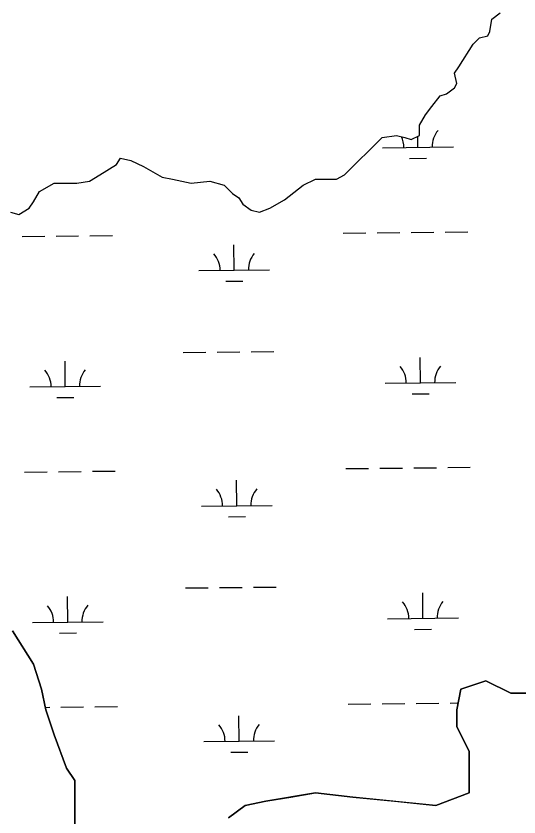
# Model space of a CAD drawing. Extents: x 3734862 to 3772949, y 391520 to 417239.
# Drawn here: x 3762961 to 3763671, y 412969 to 414100 of the extents above; entities that cross this region are included whole.
import ezdxf

# ---------------------------------------------------------------- set-up
doc = ezdxf.new("R2010")
doc.units = 0
doc.layers.add('V-TOPO-SHOR', color=7, linetype='Continuous')
doc.layers.add('V-WETL-SWMP', color=7, linetype='Continuous')

msp = doc.modelspace()

# ---------------------------------------------------------------- linework, layer by layer
at = {"layer": 'V-TOPO-SHOR'}
for p, q in [((3763633.1420000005, 414095.88699999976), (3763644.871, 414104.68999999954)), ((3763630.2090000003, 414078.2809999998), (3763633.1420000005, 414095.88699999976)), ((3763606.750000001, 414060.67500000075), (3763615.5469999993, 414069.478)), ((3763615.5469999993, 414069.478), (3763627.2770000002, 414072.412)), ((3763627.2770000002, 414072.412), (3763630.2090000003, 414078.2809999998)), ((3763586.223, 414028.398), (3763606.750000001, 414060.67500000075)), ((3763580.359, 414019.5949999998), (3763586.223, 414028.398)), ((3763583.291, 414004.9229999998), (3763580.359, 414019.5949999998)), ((3763580.359, 413999.055), (3763583.291, 414004.9229999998)), ((3763559.8320000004, 413987.317), (3763568.6290000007, 413990.25200000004)), ((3763568.6290000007, 413990.25200000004), (3763580.359, 413999.055)), ((3763548.1020000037, 413972.6460000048), (3763559.8320000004, 413987.317)), ((3763539.305, 413960.90799999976), (3763548.1020000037, 413972.6460000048)), ((3763530.5080000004, 413946.2369999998), (3763539.305, 413960.90799999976)), ((3763530.5080000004, 413931.565), (3763530.5080000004, 413946.2369999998)), ((3763424.9420000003, 413875.8129999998), (3763477.725, 413928.631)), ((3763477.725, 413928.631), (3763498.251999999, 413931.56499999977)), ((3763498.251999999, 413931.56499999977), (3763509.981000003, 413928.63099999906)), ((3763509.981000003, 413928.63099999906), (3763518.778, 413925.697)), ((3763518.778, 413925.697), (3763530.5080000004, 413931.565)), ((3763102.379, 413890.48499999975), (3763108.2430000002, 413899.288)), ((3763108.2430000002, 413899.288), (3763122.9050000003, 413896.354)), ((3763078.919, 413875.8129999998), (3763102.379, 413890.48499999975)), ((3763122.9050000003, 413896.354), (3763140.5, 413887.55099999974)), ((3763140.5, 413887.55099999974), (3763166.8910000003, 413872.8789999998)), ((3763046.663, 413864.076), (3763064.257, 413867.01)), ((3763064.257, 413867.01), (3763078.919, 413875.8129999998)), ((3763166.8910000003, 413872.8789999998), (3763181.5530000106, 413869.9449999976)), ((3763181.5530000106, 413869.9449999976), (3763207.9450000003, 413864.076)), ((3763207.9450000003, 413864.076), (3763234.336, 413867.01)), ((3763234.336, 413867.01), (3763254.863, 413861.1419999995)), ((3763366.294, 413861.14199999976), (3763383.8880000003, 413869.945)), ((3763383.8880000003, 413869.945), (3763413.2120000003, 413869.945)), ((3763413.2120000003, 413869.945), (3763424.9420000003, 413875.8129999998)), ((3762993.88, 413852.33900000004), (3763014.407, 413864.076)), ((3763014.407, 413864.076), (3763046.663, 413864.076)), ((3763254.863, 413861.1419999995), (3763266.593, 413849.405)), ((3763339.9020000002, 413840.602), (3763366.294, 413861.14199999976)), ((3762985.0829999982, 413837.6669999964), (3762993.88, 413852.33900000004)), ((3763266.593, 413849.405), (3763275.39, 413843.5359999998)), ((3763275.39, 413843.5359999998), (3763281.255, 413834.733)), ((3762979.218, 413828.86399999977), (3762985.0829999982, 413837.6669999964)), ((3763281.255, 413834.733), (3763292.984, 413825.93)), ((3763319.3760000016, 413828.86400000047), (3763339.9020000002, 413840.602)), ((3762952.827, 413822.996), (3762964.556, 413820.061)), ((3762964.556, 413820.061), (3762979.218, 413828.86399999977)), ((3763292.984, 413825.93), (3763304.714, 413822.996)), ((3763304.714, 413822.996), (3763319.3760000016, 413828.86400000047)), ((3762955.7529999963, 413231.7230000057), (3762985.076, 413184.77499999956)), ((3762985.076, 413184.77499999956), (3762996.8049999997, 413149.564)), ((3763589.148, 413149.564), (3763624.339, 413161.30100000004)), ((3763624.339, 413161.30100000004), (3763659.5279999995, 413143.694)), ((3762996.8049999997, 413149.564), (3763002.671, 413120.22000000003)), ((3763583.285, 413120.22000000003), (3763589.1480000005, 413149.564)), ((3763659.5279999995, 413143.694), (3763700.58, 413143.694)), ((3763002.671, 413120.22000000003), (3763014.399, 413085.011)), ((3763583.285, 413096.74599999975), (3763583.285, 413120.22000000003)), ((3763600.879, 413061.53500000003), (3763583.285, 413096.74599999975)), ((3763014.399, 413085.011), (3763031.9960000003, 413038.058)), ((3763600.879, 413032.191), (3763600.879, 413061.53500000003)), ((3763031.9960000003, 413038.058), (3763043.725, 413020.454)), ((3763600.879, 413002.847), (3763600.879, 413032.191)), ((3763043.725, 413020.454), (3763043.725, 412996.978)), ((3763043.725, 412996.978), (3763043.725, 412955.89900000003)), ((3763313.5060000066, 412991.1100000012), (3763348.6940055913, 412996.9780009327)), ((3763348.6940055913, 412996.9780009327), (3763383.879, 413002.847)), ((3763383.879, 413002.847), (3763436.664, 412996.978)), ((3763436.664, 412996.978), (3763495.3130465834, 412991.10999533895)), ((3763553.9590000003, 412985.242), (3763600.879, 413002.847)), ((3763260.721, 412967.63399999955), (3763284.18, 412985.242)), ((3763284.18, 412985.242), (3763313.5060000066, 412991.1100000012)), ((3763495.3130465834, 412991.10999533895), (3763553.9590000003, 412985.242))]:
    msp.add_line(p, q, dxfattribs=at)
at = {"layer": 'V-WETL-SWMP'}
for p, q in [((3763633.142, 414095.88699999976), (3763644.8710000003, 414104.69)), ((3763630.2090000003, 414078.2809999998), (3763633.142, 414095.88699999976)), ((3763606.75, 414060.675), (3763615.5470000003, 414069.47800000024)), ((3763615.5470000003, 414069.478), (3763627.2770000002, 414072.412)), ((3763627.2770000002, 414072.412), (3763630.2090000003, 414078.2809999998)), ((3763586.223, 414028.398), (3763606.75, 414060.675)), ((3763580.359, 414019.5949999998), (3763586.223, 414028.398)), ((3763583.291, 414004.9229999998), (3763580.359, 414019.5949999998)), ((3763580.359, 413999.055), (3763583.291, 414004.9229999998)), ((3763559.832, 413987.317), (3763568.629, 413990.25200000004)), ((3763568.629, 413990.25199999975), (3763580.359, 413999.055)), ((3763548.102, 413972.646), (3763559.832, 413987.317)), ((3763539.305, 413960.90799999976), (3763548.102, 413972.646)), ((3763530.508, 413946.2369999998), (3763539.305, 413960.90799999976)), ((3763530.508, 413931.56499999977), (3763530.508, 413946.2369999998)), ((3763424.9420000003, 413875.8129999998), (3763477.725, 413928.631)), ((3763477.725, 413928.631), (3763498.252, 413931.565)), ((3763498.252, 413931.56499999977), (3763509.981, 413928.63099999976)), ((3763509.981, 413928.631), (3763518.778, 413925.697)), ((3763518.778, 413925.697), (3763530.508, 413931.565)), ((3763528.573432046, 413914.79955588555), (3763528.4074408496, 413930.51418319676)), ((3763478.576221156, 413914.27144301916), (3763578.570642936, 413915.3276687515)), ((3763102.379, 413890.48499999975), (3763108.2430000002, 413899.288)), ((3763108.2430000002, 413899.288), (3763122.9050000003, 413896.354)), ((3763516.7370876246, 413899.2426695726), (3763540.7357488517, 413899.4961637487)), ((3763078.919, 413875.8129999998), (3763102.379, 413890.48499999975)), ((3763122.9050000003, 413896.354), (3763140.5, 413887.55099999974)), ((3763140.5, 413887.55099999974), (3763166.8910000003, 413872.8789999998)), ((3763046.663, 413864.076), (3763064.257, 413867.01)), ((3763064.257, 413867.01), (3763078.919, 413875.8129999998)), ((3763166.8910000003, 413872.8789999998), (3763181.5530000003, 413869.9449999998)), ((3763181.5530000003, 413869.945), (3763207.9450000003, 413864.076)), ((3763207.9450000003, 413864.076), (3763234.336, 413867.01)), ((3763234.336, 413867.01), (3763254.863, 413861.14199999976)), ((3763366.294, 413861.14199999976), (3763383.8880000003, 413869.945)), ((3763383.8880000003, 413869.945), (3763413.2120000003, 413869.945)), ((3763413.2120000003, 413869.945), (3763424.9420000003, 413875.8129999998)), ((3762993.88, 413852.33900000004), (3763014.407, 413864.076)), ((3763014.407, 413864.076), (3763046.663, 413864.076)), ((3763254.863, 413861.14199999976), (3763266.593, 413849.405)), ((3763339.9020000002, 413840.602), (3763366.294, 413861.14199999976)), ((3762985.083, 413837.667), (3762993.88, 413852.33900000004)), ((3763266.593, 413849.405), (3763275.39, 413843.5359999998)), ((3763275.39, 413843.5359999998), (3763281.255, 413834.733)), ((3762979.218, 413828.86399999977), (3762985.083, 413837.667)), ((3763281.255, 413834.733), (3763292.984, 413825.93)), ((3763319.376, 413828.86399999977), (3763339.9020000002, 413840.602)), ((3762952.827, 413822.996), (3762964.556, 413820.061)), ((3762964.556, 413820.061), (3762979.218, 413828.86399999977)), ((3763292.984, 413825.93), (3763304.714, 413822.996)), ((3763304.714, 413822.996), (3763319.376, 413828.864)), ((3762969.1209328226, 413788.81244679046), (3763001.119147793, 413789.15043902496)), ((3763017.1182552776, 413789.3194351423), (3763049.1164702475, 413789.65742737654)), ((3763065.115577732, 413789.82642349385), (3763097.1137927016, 413790.1644157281)), ((3763423.0036128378, 413793.60673988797), (3763455.0018278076, 413793.9447321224)), ((3763471.0009352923, 413794.1137282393), (3763502.9991502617, 413794.45172047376)), ((3763518.998257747, 413794.62071659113), (3763550.9964727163, 413794.95870882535)), ((3763566.9955802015, 413795.1277049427), (3763598.9937951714, 413795.4656971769)), ((3763268.9561863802, 413741.2347299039), (3763268.5759451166, 413777.23272174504)), ((3763218.95897549, 413740.70661703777), (3763318.9533972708, 413741.7628427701)), ((3763257.119841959, 413725.6778435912), (3763281.1185031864, 413725.9313377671)), ((3763196.771503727, 413625.03381476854), (3763228.7697186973, 413625.37180700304)), ((3763244.7688261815, 413625.54080312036), (3763276.767041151, 413625.8787953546)), ((3763292.7661486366, 413626.04779147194), (3763324.764363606, 413626.385783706)), ((3763532.087231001, 413582.1431132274), (3763531.7069897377, 413618.14110506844)), ((3763030.2072285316, 413576.8418317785), (3763029.8269872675, 413612.83982361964)), ((3763482.0900201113, 413581.615000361), (3763582.084441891, 413582.6712260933)), ((3762980.210017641, 413576.31371891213), (3763080.2044394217, 413577.36994464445)), ((3763018.3708841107, 413561.28494546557), (3763042.3695453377, 413561.5384396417)), ((3763520.25088658, 413566.5862269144), (3763544.249547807, 413566.83972109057)), ((3763068.629376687, 413457.1699808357), (3763100.627591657, 413457.5079730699)), ((3763426.5174117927, 413460.95029722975), (3763458.5156267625, 413461.28828946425)), ((3763474.5147342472, 413461.4572855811), (3763506.5129492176, 413461.7952778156)), ((3763522.5120567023, 413461.9642739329), (3763554.5102716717, 413462.3022661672)), ((3763570.5093791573, 413462.47126228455), (3763602.5075941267, 413462.80925451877)), ((3762972.6347317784, 413456.1560041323), (3763004.632946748, 413456.49399636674)), ((3763020.6320542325, 413456.6629924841), (3763052.6302692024, 413457.0009847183)), ((3763272.4699853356, 413408.57828724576), (3763272.089744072, 413444.5762790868)), ((3763222.4727744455, 413408.0501743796), (3763322.467196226, 413409.1064001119)), ((3763260.6336409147, 413393.02140093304), (3763284.6323021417, 413393.27489510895)), ((3763200.285302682, 413292.3773721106), (3763232.2835176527, 413292.71536434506)), ((3763248.282625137, 413292.8843604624), (3763280.280840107, 413293.22235269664)), ((3763296.279947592, 413293.391348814), (3763328.2781625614, 413293.729341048)), ((3763033.721027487, 413244.1853891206), (3763033.340786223, 413280.18338096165)), ((3763535.601029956, 413249.4866705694), (3763535.2207886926, 413285.4846624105)), ((3762983.7238165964, 413243.6572762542), (3763083.7182383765, 413244.7135019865)), ((3763485.603819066, 413248.958557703), (3763585.5982408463, 413250.0147834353)), ((3762985.076, 413184.7749999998), (3762955.752, 413231.724)), ((3763523.7646855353, 413233.92978425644), (3763547.7633467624, 413234.18327843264)), ((3763021.8846830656, 413228.62850280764), (3763045.8833442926, 413228.8819969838)), ((3762996.806, 413149.563), (3762985.076, 413184.7749999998)), ((3763624.338, 413161.3), (3763589.149, 413149.563)), ((3763659.5270000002, 413143.694), (3763624.338, 413161.3)), ((3763002.671, 413120.22000000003), (3762996.806, 413149.563)), ((3763589.149, 413149.563), (3763583.284, 413120.22000000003)), ((3763700.58, 413143.694), (3763659.5270000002, 413143.694)), ((3763526.0258556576, 413129.307831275), (3763558.0240706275, 413129.6458235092)), ((3763574.023178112, 413129.81481962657), (3763585.2254378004, 413129.9331473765)), ((3763001.9609929, 413123.7722145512), (3763008.1467457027, 413123.8375537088)), ((3763014.4, 413085.00800000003), (3763002.671, 413120.22000000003)), ((3763024.1458531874, 413124.0065498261), (3763056.1440681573, 413124.3445420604)), ((3763072.1431756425, 413124.51353817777), (3763104.1413906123, 413124.851530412)), ((3763430.0312107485, 413128.2938545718), (3763462.029425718, 413128.63184680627)), ((3763478.0285332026, 413128.80084292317), (3763510.026748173, 413129.1388351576)), ((3763583.284, 413120.22000000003), (3763583.284, 413096.74499999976)), ((3763275.9837842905, 413075.92184458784), (3763275.603543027, 413111.9198364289)), ((3763583.284, 413096.74499999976), (3763600.879, 413061.534)), ((3763031.995, 413038.0589999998), (3763014.4, 413085.00800000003)), ((3763225.9865734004, 413075.3937317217), (3763325.980995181, 413076.449957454)), ((3763600.879, 413061.534), (3763600.879, 413002.847)), ((3763264.14743987, 413060.3649582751), (3763288.146101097, 413060.618452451)), ((3763043.724, 413020.45299999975), (3763031.995, 413038.0589999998)), ((3763043.724, 412926.555), (3763043.724, 413020.45299999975)), ((3763383.882, 413002.847), (3763313.504, 412991.11)), ((3763436.665, 412996.979), (3763383.882, 413002.847)), ((3763553.96, 412985.242), (3763436.665, 412996.979)), ((3763600.879, 413002.847), (3763553.96, 412985.242)), ((3763284.18, 412985.242), (3763260.721, 412967.63599999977)), ((3763313.504, 412991.10999999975), (3763284.18, 412985.2419999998))]:
    msp.add_line(p, q, dxfattribs=at)
for centre, radius, start, end in [((3763583.8082715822, 413915.8578226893), 35.24628790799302, 139.83336095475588, 181.3770192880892), ((3763473.328562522, 413914.6908424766), 35.24628790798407, 359.8333639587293, 25.4527261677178), ((3763213.7113168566, 413741.126016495), 35.24628790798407, 359.8333639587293, 41.377022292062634), ((3763324.191025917, 413742.2929967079), 35.24628790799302, 139.83336095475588, 181.3770192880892), ((3763476.842361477, 413582.03439981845), 35.24628790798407, 359.8333639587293, 41.377022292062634), ((3763587.3220705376, 413583.2013800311), 35.24628790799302, 139.83336095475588, 181.3770192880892), ((3762974.9623590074, 413576.7331183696), 35.24628790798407, 359.8333639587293, 41.377022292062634), ((3763085.442068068, 413577.90009858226), 35.24628790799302, 139.83336095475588, 181.3770192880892), ((3763217.225115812, 413408.46957383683), 35.24628790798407, 359.8333639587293, 41.377022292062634), ((3763327.7048248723, 413409.63655404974), 35.24628790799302, 139.83336095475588, 181.3770192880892), ((3762978.476157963, 413244.07667571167), 35.24628790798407, 359.8333639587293, 41.377022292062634), ((3763088.955867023, 413245.24365592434), 35.24628790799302, 139.83336095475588, 181.3770192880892), ((3763480.356160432, 413249.37795716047), 35.24628790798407, 359.8333639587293, 41.377022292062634), ((3763590.8358694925, 413250.5449373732), 35.24628790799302, 139.83336095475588, 181.3770192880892), ((3763220.7389147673, 413075.81313117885), 35.24628790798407, 359.8333639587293, 41.377022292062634), ((3763331.218623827, 413076.9801113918), 35.24628790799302, 139.83336095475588, 181.3770192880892)]:
    msp.add_arc(centre, radius, start, end, dxfattribs=at)

doc.saveas('drawing.dxf')
